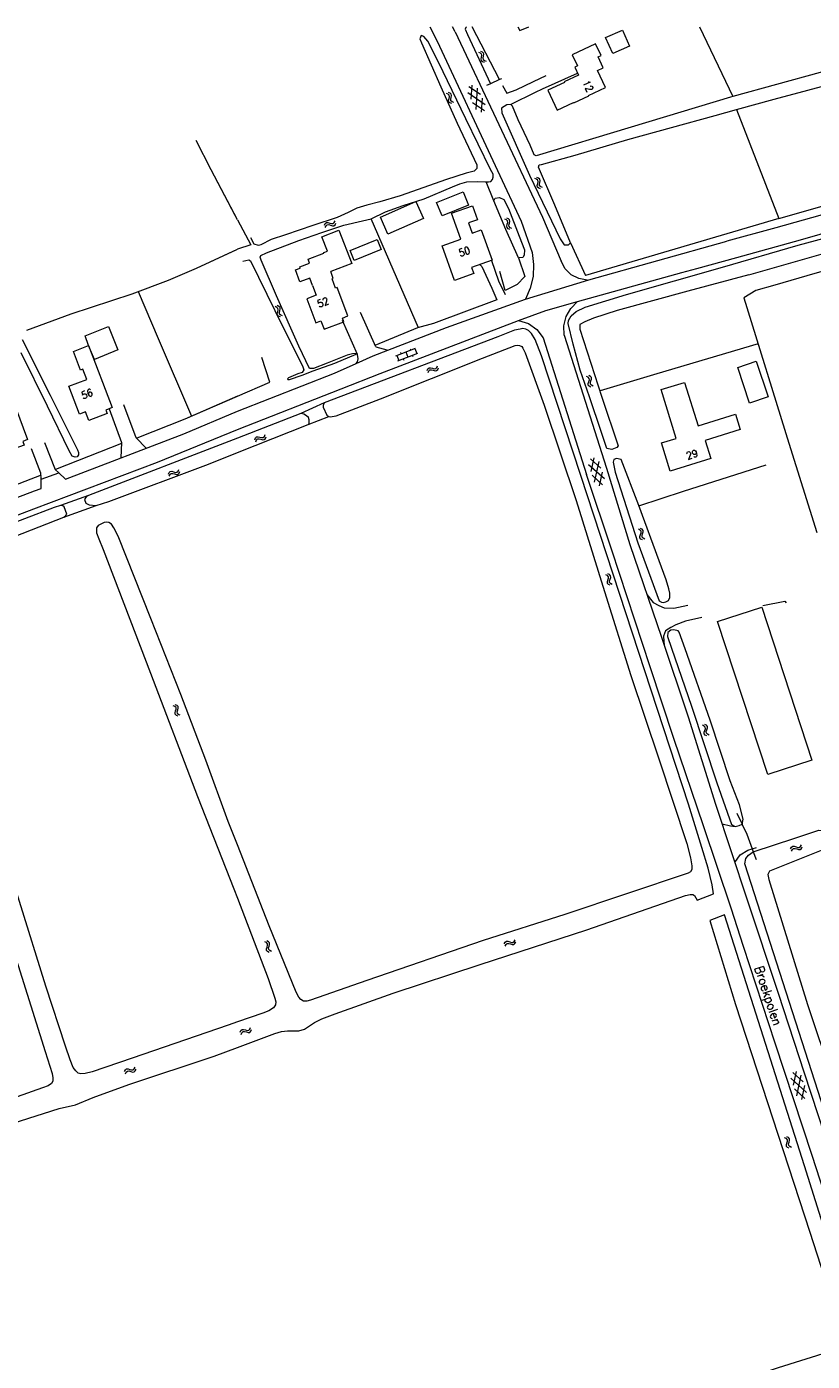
# Model space of a CAD drawing. Header units: metres. Extents: x 189705 to 199106, y 581686 to 588448.
# Tile 388 of 555: x 194954 to 195125, y 588159 to 588448. Entities that reach past the tile are written whole.
import ezdxf

# ---------------------------------------------------------------- set-up
doc = ezdxf.new("R2010")
doc.units = ezdxf.units.M
doc.layers.add('B-WA-OG-GBKN-G', color=7, linetype='Continuous', lineweight=18)
doc.styles.add('Style-STANDARD', font='STANDARD.shx')

msp = doc.modelspace()

# ---------------------------------------------------------------- linework, layer by layer
at = {"layer": 'B-WA-OG-GBKN-G'}
for p, q in [((195052.684, 588442.877), (195053.069, 588442.746)), ((195053.069, 588442.746), (195053.32, 588442.535)), ((195052.255, 588442.627), (195052.639, 588442.492)), ((195052.639, 588442.492), (195052.889, 588442.279)), ((195052.89, 588441.55), (195052.818, 588441.148)), ((195052.818, 588441.148), (195052.881, 588440.825)), ((195052.881, 588440.825), (195053.138, 588440.607)), ((195052.889, 588442.279), (195052.955, 588441.96)), ((195052.955, 588441.96), (195052.89, 588441.55)), ((195053.138, 588440.607), (195053.525, 588440.473)), ((195053.318, 588441.802), (195053.249, 588441.4)), ((195053.249, 588441.4), (195053.312, 588441.077)), ((195053.312, 588441.077), (195053.567, 588440.857)), ((195053.387, 588442.203), (195053.318, 588441.802)), ((195053.32, 588442.535), (195053.387, 588442.203)), ((195053.567, 588440.857), (195053.953, 588440.724)), ((195052.693, 588433.429), (195050.16, 588435.13)), ((195050.835, 588435.462), (195050.63, 588432.415)), ((195052.005, 588434.83), (195051.696, 588430.244)), ((195045.696, 588433.548), (195045.317, 588433.701)), ((195045.94, 588433.316), (195045.696, 588433.548)), ((195046.138, 588433.776), (195045.759, 588433.929)), ((195045.806, 588432.195), (195045.896, 588432.591)), ((195045.856, 588431.86), (195045.806, 588432.195)), ((195046.095, 588431.637), (195045.856, 588431.86)), ((195045.896, 588432.591), (195045.986, 588432.99)), ((195045.986, 588432.99), (195045.94, 588433.316)), ((195046.473, 588431.485), (195046.095, 588431.637)), ((195046.383, 588433.544), (195046.138, 588433.776)), ((195046.25, 588432.416), (195046.337, 588432.821)), ((195046.299, 588432.093), (195046.25, 588432.416)), ((195046.538, 588431.867), (195046.299, 588432.093)), ((195046.337, 588432.821), (195046.429, 588433.219)), ((195046.429, 588433.219), (195046.383, 588433.544)), ((195046.915, 588431.713), (195046.538, 588431.867)), ((195053.759, 588431.255), (195049.941, 588433.816)), ((195053.544, 588429.94), (195051.01, 588431.64)), ((195053.074, 588432.652), (195052.868, 588429.608)), ((195064.891, 588415.078), (195064.508, 588415.222)), ((195065.14, 588414.852), (195064.891, 588415.078)), ((195065.327, 588415.317), (195064.944, 588415.461)), ((195065.033, 588413.728), (195065.114, 588414.126)), ((195065.114, 588414.126), (195065.194, 588414.527)), ((195065.194, 588414.527), (195065.14, 588414.852)), ((195065.577, 588415.091), (195065.327, 588415.317)), ((195065.472, 588413.959), (195065.549, 588414.367)), ((195065.529, 588413.638), (195065.472, 588413.959)), ((195065.549, 588414.367), (195065.632, 588414.766)), ((195065.632, 588414.766), (195065.577, 588415.091)), ((195065.092, 588413.394), (195065.033, 588413.728)), ((195065.336, 588413.177), (195065.092, 588413.394)), ((195065.718, 588413.034), (195065.336, 588413.177)), ((195065.773, 588413.418), (195065.529, 588413.638)), ((195066.153, 588413.273), (195065.773, 588413.418)), ((195018.867, 588405.106), (195019.054, 588405.468)), ((195019.054, 588405.468), (195019.299, 588405.684)), ((195019.241, 588405.005), (195019.489, 588405.221)), ((195019.299, 588405.684), (195019.637, 588405.703)), ((195019.489, 588405.221), (195019.815, 588405.239)), ((195019.637, 588405.703), (195020.023, 588405.575)), ((195019.815, 588405.239), (195020.21, 588405.114)), ((195020.023, 588405.575), (195020.411, 588405.447)), ((195020.21, 588405.114), (195020.597, 588404.984)), ((195020.411, 588405.447), (195020.74, 588405.462)), ((195020.74, 588405.462), (195020.995, 588405.682)), ((195020.926, 588404.999), (195021.18, 588405.221)), ((195020.995, 588405.682), (195021.184, 588406.045)), ((195021.18, 588405.221), (195021.369, 588405.584)), ((195058.349, 588406.274), (195057.974, 588406.438)), ((195058.586, 588406.035), (195058.349, 588406.274)), ((195058.796, 588406.49), (195058.421, 588406.654)), ((195058.421, 588404.918), (195058.522, 588405.312)), ((195058.522, 588405.312), (195058.623, 588405.708)), ((195058.623, 588405.708), (195058.586, 588406.035)), ((195059.035, 588406.252), (195058.796, 588406.49)), ((195058.871, 588405.127), (195058.969, 588405.53)), ((195058.912, 588404.803), (195058.871, 588405.127)), ((195058.969, 588405.53), (195059.072, 588405.925)), ((195059.072, 588405.925), (195059.035, 588406.252)), ((195019.052, 588404.645), (195019.241, 588405.005)), ((195020.597, 588404.984), (195020.926, 588404.999)), ((195058.462, 588404.582), (195058.421, 588404.918)), ((195058.695, 588404.352), (195058.462, 588404.582)), ((195059.069, 588404.19), (195058.695, 588404.352)), ((195059.144, 588404.571), (195058.912, 588404.803)), ((195059.517, 588404.406), (195059.144, 588404.571)), ((195008.548, 588387.289), (195008.171, 588387.446)), ((195008.789, 588387.054), (195008.548, 588387.289)), ((195008.992, 588387.512), (195008.614, 588387.669)), ((195008.644, 588385.934), (195008.739, 588386.33)), ((195008.691, 588385.599), (195008.644, 588385.934)), ((195008.928, 588385.373), (195008.691, 588385.599)), ((195008.739, 588386.33), (195008.832, 588386.728)), ((195008.832, 588386.728), (195008.789, 588387.054)), ((195009.305, 588385.218), (195008.928, 588385.373)), ((195009.235, 588387.278), (195008.992, 588387.512)), ((195009.091, 588386.151), (195009.181, 588386.556)), ((195009.137, 588385.828), (195009.091, 588386.151)), ((195009.373, 588385.6), (195009.137, 588385.828)), ((195009.181, 588386.556), (195009.278, 588386.952)), ((195009.278, 588386.952), (195009.235, 588387.278)), ((195009.748, 588385.442), (195009.373, 588385.6)), ((195034.369, 588376.77), (195038.646, 588378.462)), ((195034.555, 588376.843), (195034.996, 588375.727)), ((195034.81, 588375.654), (195039.087, 588377.346)), ((195035.329, 588377.473), (195035.44, 588377.194)), ((195036.507, 588377.616), (195036.949, 588376.5)), ((195037.466, 588378.318), (195037.577, 588378.039)), ((195037.925, 588376.886), (195038.036, 588376.608)), ((195038.46, 588378.389), (195038.901, 588377.273)), ((195035.974, 588376.115), (195036.085, 588375.836)), ((195041.135, 588373.578), (195041.307, 588373.947)), ((195041.307, 588373.947), (195041.543, 588374.174)), ((195041.339, 588373.125), (195041.513, 588373.493)), ((195041.513, 588373.493), (195041.752, 588373.719)), ((195041.543, 588374.174), (195041.88, 588374.206)), ((195041.752, 588373.719), (195042.076, 588373.75)), ((195041.88, 588374.206), (195042.271, 588374.094)), ((195042.076, 588373.75), (195042.477, 588373.642)), ((195042.271, 588374.094), (195042.664, 588373.983)), ((195042.477, 588373.642), (195042.868, 588373.528)), ((195042.664, 588373.983), (195042.992, 588374.011)), ((195042.868, 588373.528), (195043.196, 588373.557)), ((195042.992, 588374.011), (195043.237, 588374.242)), ((195043.196, 588373.557), (195043.441, 588373.789)), ((195043.237, 588374.242), (195043.411, 588374.612)), ((195043.441, 588373.789), (195043.615, 588374.159)), ((195076.095, 588372.134), (195075.733, 588372.323)), ((195076.073, 588370.777), (195076.202, 588371.162)), ((195076.091, 588370.438), (195076.073, 588370.777)), ((195076.308, 588370.193), (195076.091, 588370.438)), ((195076.315, 588371.879), (195076.095, 588372.134)), ((195076.557, 588372.318), (195076.194, 588372.508)), ((195076.202, 588371.162), (195076.33, 588371.55)), ((195076.33, 588371.55), (195076.315, 588371.879)), ((195076.537, 588370.953), (195076.662, 588371.349)), ((195076.555, 588370.628), (195076.537, 588370.953)), ((195076.77, 588370.38), (195076.555, 588370.628)), ((195076.778, 588372.064), (195076.557, 588372.318)), ((195076.662, 588371.349), (195076.793, 588371.735)), ((195077.13, 588370.19), (195076.77, 588370.38)), ((195076.793, 588371.735), (195076.778, 588372.064)), ((195076.669, 588370.005), (195076.308, 588370.193)), ((195003.766, 588358.578), (195003.926, 588358.952)), ((195003.926, 588358.952), (195004.154, 588359.186)), ((195004.154, 588359.186), (195004.49, 588359.23)), ((195004.378, 588358.738), (195004.701, 588358.78)), ((195004.49, 588359.23), (195004.885, 588359.13)), ((195004.701, 588358.78), (195005.105, 588358.685)), ((195004.885, 588359.13), (195005.281, 588359.032)), ((195005.281, 588359.032), (195005.608, 588359.071)), ((195005.608, 588359.071), (195005.845, 588359.309)), ((195005.827, 588358.623), (195006.064, 588358.863)), ((195005.845, 588359.309), (195006.007, 588359.685)), ((195006.064, 588358.863), (195006.225, 588359.239)), ((195003.984, 588358.131), (195004.147, 588358.505)), ((195004.147, 588358.505), (195004.378, 588358.738)), ((195005.105, 588358.685), (195005.5, 588358.584)), ((195005.5, 588358.584), (195005.827, 588358.623)), ((195079.574, 588350.077), (195076.165, 588353.162)), ((195078.832, 588352.383), (195076.57, 588354.43)), ((195077.286, 588354.661), (195076.644, 588351.676)), ((195078.353, 588353.867), (195077.386, 588349.374)), ((194985.02, 588351.104), (194985.195, 588351.472)), ((194985.195, 588351.472), (194985.432, 588351.697)), ((194985.22, 588350.649), (194985.397, 588351.016)), ((194985.397, 588351.016), (194985.638, 588351.24)), ((194985.432, 588351.697), (194985.77, 588351.726)), ((194985.638, 588351.24), (194985.962, 588351.268)), ((194985.77, 588351.726), (194986.16, 588351.611)), ((194985.962, 588351.268), (194986.362, 588351.157)), ((194986.16, 588351.611), (194986.552, 588351.496)), ((194986.362, 588351.157), (194986.753, 588351.039)), ((194986.552, 588351.496), (194986.88, 588351.522)), ((194986.753, 588351.039), (194987.081, 588351.065)), ((194986.88, 588351.522), (194987.127, 588351.75)), ((194987.081, 588351.065), (194987.327, 588351.296)), ((194987.127, 588351.75), (194987.304, 588352.119)), ((194987.327, 588351.296), (194987.504, 588351.664)), ((195079.171, 588348.807), (195076.909, 588350.854)), ((195079.096, 588351.558), (195078.455, 588348.576)), ((195087.326, 588338.971), (195086.967, 588339.165)), ((195087.542, 588338.713), (195087.326, 588338.971)), ((195087.79, 588339.148), (195087.431, 588339.343)), ((195087.552, 588338.384), (195087.542, 588338.713)), ((195088.008, 588338.891), (195087.79, 588339.148)), ((195087.882, 588338.177), (195088.018, 588338.562)), ((195088.018, 588338.562), (195088.008, 588338.891)), ((195087.284, 588337.614), (195087.418, 588337.998)), ((195087.297, 588337.275), (195087.284, 588337.614)), ((195087.51, 588337.027), (195087.297, 588337.275)), ((195087.418, 588337.998), (195087.552, 588338.384)), ((195087.869, 588336.834), (195087.51, 588337.027)), ((195087.751, 588337.784), (195087.882, 588338.177)), ((195087.764, 588337.458), (195087.751, 588337.784)), ((195087.975, 588337.207), (195087.764, 588337.458)), ((195088.333, 588337.011), (195087.975, 588337.207)), ((195080.245, 588329.116), (195079.88, 588329.302)), ((195080.237, 588327.759), (195080.362, 588328.146)), ((195080.259, 588327.421), (195080.237, 588327.759)), ((195080.467, 588328.864), (195080.245, 588329.116)), ((195080.478, 588327.178), (195080.259, 588327.421)), ((195080.704, 588329.305), (195080.34, 588329.491)), ((195080.362, 588328.146), (195080.485, 588328.535)), ((195080.485, 588328.535), (195080.467, 588328.864)), ((195080.841, 588326.994), (195080.478, 588327.178)), ((195080.699, 588327.94), (195080.82, 588328.337)), ((195080.72, 588327.615), (195080.699, 588327.94)), ((195080.928, 588329.054), (195080.704, 588329.305)), ((195080.938, 588327.369), (195080.72, 588327.615)), ((195080.82, 588328.337), (195080.946, 588328.725)), ((195080.946, 588328.725), (195080.928, 588329.054)), ((195081.301, 588327.183), (195080.938, 588327.369)), ((194986.442, 588300.716), (194986.071, 588300.888)), ((194986.894, 588300.922), (194986.523, 588301.094)), ((194987.127, 588300.679), (194986.894, 588300.922)), ((194986.674, 588300.472), (194986.442, 588300.716)), ((194986.485, 588299.359), (194986.595, 588299.751)), ((194986.519, 588299.022), (194986.485, 588299.359)), ((194986.747, 588298.787), (194986.519, 588299.022)), ((194986.595, 588299.751), (194986.704, 588300.144)), ((194986.704, 588300.144), (194986.674, 588300.472)), ((194987.117, 588298.617), (194986.747, 588298.787)), ((194986.94, 588299.558), (194987.046, 588299.959)), ((194986.973, 588299.233), (194986.94, 588299.558)), ((194987.2, 588298.996), (194986.973, 588299.233)), ((194987.046, 588299.959), (194987.158, 588300.351)), ((194987.158, 588300.351), (194987.127, 588300.679)), ((194987.569, 588298.823), (194987.2, 588298.996)), ((195101.251, 588296.462), (195100.89, 588296.655)), ((195101.217, 588295.105), (195101.349, 588295.49)), ((195101.232, 588294.767), (195101.217, 588295.105)), ((195101.468, 588296.206), (195101.251, 588296.462)), ((195101.349, 588295.49), (195101.48, 588295.877)), ((195101.714, 588296.643), (195101.353, 588296.835)), ((195101.48, 588295.877), (195101.468, 588296.206)), ((195101.683, 588295.278), (195101.811, 588295.672)), ((195101.698, 588294.952), (195101.683, 588295.278)), ((195101.933, 588296.387), (195101.714, 588296.643)), ((195101.811, 588295.672), (195101.945, 588296.058)), ((195101.945, 588296.058), (195101.933, 588296.387)), ((195101.447, 588294.519), (195101.232, 588294.767)), ((195101.807, 588294.329), (195101.447, 588294.519)), ((195101.911, 588294.702), (195101.698, 588294.952)), ((195102.27, 588294.509), (195101.911, 588294.702)), ((195119.981, 588269.814), (195120.171, 588270.174)), ((195120.161, 588269.351), (195120.354, 588269.71)), ((195120.171, 588270.174), (195120.419, 588270.389)), ((195120.354, 588269.71), (195120.604, 588269.923)), ((195120.419, 588270.389), (195120.757, 588270.404)), ((195120.604, 588269.923), (195120.93, 588269.938)), ((195120.757, 588270.404), (195121.142, 588270.272)), ((195120.93, 588269.938), (195121.324, 588269.81)), ((195121.142, 588270.272), (195121.529, 588270.141)), ((195121.324, 588269.81), (195121.71, 588269.676)), ((195121.529, 588270.141), (195121.858, 588270.153)), ((195121.71, 588269.676), (195122.039, 588269.688)), ((195121.858, 588270.153), (195122.114, 588270.37)), ((195122.039, 588269.688), (195122.295, 588269.907)), ((195122.114, 588270.37), (195122.307, 588270.731)), ((195122.295, 588269.907), (195122.487, 588270.268)), ((195006.279, 588249.492), (195005.913, 588249.672)), ((195006.505, 588249.242), (195006.279, 588249.492)), ((195006.736, 588249.687), (195006.369, 588249.868)), ((195006.408, 588248.523), (195006.527, 588248.914)), ((195006.527, 588248.914), (195006.505, 588249.242)), ((195006.964, 588249.438), (195006.736, 588249.687)), ((195006.864, 588248.72), (195006.986, 588249.109)), ((195006.986, 588249.109), (195006.964, 588249.438)), ((195057.88, 588249.207), (195058.07, 588249.567)), ((195058.062, 588248.745), (195058.254, 588249.104)), ((195058.07, 588249.567), (195058.317, 588249.782)), ((195058.254, 588249.104), (195058.503, 588249.317)), ((195058.317, 588249.782), (195058.655, 588249.798)), ((195058.503, 588249.317), (195058.829, 588249.333)), ((195058.655, 588249.798), (195059.04, 588249.667)), ((195058.829, 588249.333), (195059.224, 588249.205)), ((195059.04, 588249.667), (195059.427, 588249.537)), ((195059.224, 588249.205), (195059.609, 588249.072)), ((195059.427, 588249.537), (195059.756, 588249.549)), ((195059.609, 588249.072), (195059.938, 588249.085)), ((195059.756, 588249.549), (195060.013, 588249.767)), ((195059.938, 588249.085), (195060.194, 588249.305)), ((195060.013, 588249.767), (195060.204, 588250.128)), ((195060.194, 588249.305), (195060.386, 588249.666)), ((195006.289, 588248.134), (195006.408, 588248.523)), ((195006.315, 588247.796), (195006.289, 588248.134)), ((195006.537, 588247.556), (195006.315, 588247.796)), ((195006.903, 588247.377), (195006.537, 588247.556)), ((195006.748, 588248.322), (195006.864, 588248.72)), ((195006.774, 588247.996), (195006.748, 588248.322)), ((195006.995, 588247.754), (195006.774, 588247.996)), ((195007.36, 588247.572), (195006.995, 588247.754)), ((195000.588, 588230.028), (195000.758, 588230.398)), ((195000.758, 588230.398), (195000.992, 588230.626)), ((195000.795, 588229.576), (195000.967, 588229.945)), ((195000.967, 588229.945), (195001.204, 588230.172)), ((195000.992, 588230.626), (195001.329, 588230.661)), ((195001.204, 588230.172), (195001.528, 588230.206)), ((195001.329, 588230.661), (195001.721, 588230.551)), ((195001.528, 588230.206), (195001.929, 588230.1)), ((195001.721, 588230.551), (195002.114, 588230.442)), ((195001.929, 588230.1), (195002.322, 588229.989)), ((195002.114, 588230.442), (195002.442, 588230.473)), ((195002.322, 588229.989), (195002.649, 588230.019)), ((195002.442, 588230.473), (195002.686, 588230.705)), ((195002.649, 588230.019), (195002.892, 588230.253)), ((195002.686, 588230.705), (195002.857, 588231.076)), ((195002.892, 588230.253), (195003.064, 588230.624)), ((194975.504, 588221.513), (194975.688, 588221.876)), ((194975.688, 588221.876), (194975.932, 588222.095)), ((194975.693, 588221.053), (194975.88, 588221.415)), ((194975.88, 588221.415), (194976.126, 588221.633)), ((194975.932, 588222.095), (194976.27, 588222.116)), ((194976.126, 588221.633), (194976.451, 588221.654)), ((194976.27, 588222.116), (194976.657, 588221.991)), ((194976.451, 588221.654), (194976.848, 588221.532)), ((194976.657, 588221.991), (194977.046, 588221.867)), ((194976.848, 588221.532), (194977.235, 588221.405)), ((194977.046, 588221.867), (194977.375, 588221.884)), ((194977.235, 588221.405), (194977.564, 588221.423)), ((194977.375, 588221.884), (194977.627, 588222.107)), ((194977.564, 588221.423), (194977.816, 588221.647)), ((194977.627, 588222.107), (194977.813, 588222.471)), ((194977.816, 588221.647), (194978.002, 588222.011)), ((195123.449, 588216.98), (195120.03, 588220.053)), ((195122.699, 588219.283), (195120.431, 588221.323)), ((195121.146, 588221.556), (195120.513, 588218.569)), ((195122.215, 588220.766), (195121.263, 588216.269)), ((195123.05, 588215.708), (195120.781, 588217.748)), ((195122.966, 588218.459), (195122.334, 588215.475)), ((195119.045, 588206.987), (195118.677, 588207.165)), ((195119.273, 588206.739), (195119.045, 588206.987)), ((195119.067, 588205.63), (195119.183, 588206.019)), ((195119.096, 588205.292), (195119.067, 588205.63)), ((195119.5, 588207.186), (195119.132, 588207.364)), ((195119.183, 588206.019), (195119.299, 588206.411)), ((195119.299, 588206.411), (195119.273, 588206.739)), ((195119.73, 588206.939), (195119.5, 588207.186)), ((195119.525, 588205.821), (195119.638, 588206.22)), ((195119.553, 588205.496), (195119.525, 588205.821)), ((195119.777, 588205.256), (195119.553, 588205.496)), ((195119.638, 588206.22), (195119.755, 588206.611)), ((195119.755, 588206.611), (195119.73, 588206.939)), ((195119.32, 588205.054), (195119.096, 588205.292)), ((195119.688, 588204.878), (195119.32, 588205.054)), ((195120.143, 588205.077), (195119.777, 588205.256))]:
    msp.add_line(p, q, dxfattribs=at)
at = {"layer": 'B-WA-OG-GBKN-G', "flags": 128}
for points in [[(195043.581, 588440.45), (195041.269, 588445.034), (195040.431, 588446.064), (195039.822, 588446.255), (195039.556, 588445.568), (195039.898, 588444.653), (195044.082, 588435.14), (195047.658, 588427.231), (195051.916, 588418.182), (195051.916, 588417.419), (195051.307, 588416.847), (195049.632, 588416.39), (195045.329, 588415.055), (195035.261, 588411.492), (195030.844, 588410.157), (195028.065, 588409.471), (195025.91, 588408.798), (195024.006, 588407.882), (195021.607, 588406.814), (195016.352, 588405.022), (195010.398, 588403.055), (195007.314, 588401.987), (195005.067, 588400.843), (195004.534, 588400.691), (195003.658, 588400.996), (195002.935, 588402.369)], [(195041.759, 588448.172), (195043.279, 588445.003)], [(195047.195, 588447.062), (195046.662, 588448.172)], [(195047.195, 588447.062), (195066.173, 588406.82), (195070.194, 588397.304)], [(195049.661, 588448.172), (195049.512, 588448.003), (195049.411, 588447.613), (195049.869, 588446.511), (195054.857, 588435.769)], [(195056.836, 588436.686), (195050.933, 588448.172)], [(195060.819, 588448.172), (195061.223, 588447.317)], [(195061.223, 588447.317), (195063.163, 588448.172)], [(195081.377, 588442.348), (195079.843, 588445.838), (195083.512, 588447.452), (195085.047, 588443.962), (195081.377, 588442.348)], [(195100.218, 588448.172), (195107.405, 588433.028)], [(195161.694, 588448.172), (195155.281, 588446.35), (195135.825, 588440.866), (195107.405, 588433.028)], [(195043.279, 588445.003), (195056.434, 588416.979), (195061.526, 588405.966), (195063.888, 588399.176)], [(195079.816, 588434.975), (195078.098, 588438.665), (195079.313, 588439.23), (195078.207, 588441.605), (195078.86, 588441.909), (195077.619, 588444.428), (195072.588, 588442.084), (195073.715, 588439.664), (195073.172, 588439.411), (195073.986, 588437.661), (195070.841, 588436.196)], [(195001.197, 588397.303), (195002.454, 588397.57), (195002.834, 588397.379), (195008.123, 588386.614), (195014.209, 588374.403), (195014.4, 588373.716), (195014.019, 588373.182), (195013.105, 588372.877), (195011.049, 588372.038), (195010.858, 588371.809), (195010.935, 588371.657), (195011.315, 588371.657), (195014.019, 588372.572), (195016.446, 588373.524), (195021.13, 588375.202), (195025.759, 588377.105), (195025.759, 588377.257), (195024.96, 588377.219), (195023.817, 588376.914), (195019.439, 588375.198), (195016.515, 588374.024), (195016.058, 588374.024), (195015.601, 588374.024), (195013.317, 588378.867), (195008.489, 588389.822), (195005.112, 588397.54), (195004.959, 588398.15), (195005.074, 588398.532), (195006.33, 588399.142), (195013.337, 588401.773), (195018.305, 588403.516), (195023.102, 588405.118), (195027.1, 588406.033), (195028.99, 588406.524), (195032.112, 588408.012), (195035.976, 588409.408), (195040.508, 588410.819), (195046.638, 588413.451), (195048.218, 588414.086), (195049.741, 588414.544), (195052.102, 588414.62), (195053.777, 588414.544), (195054.463, 588414.506), (195054.958, 588414.582), (195055.3, 588415.001), (195055.453, 588415.535), (195055.453, 588416.184), (195054.882, 588417.213), (195049.552, 588428.201), (195043.581, 588440.45)], [(195078.941, 588360.171), (195076.327, 588367.854), (195074.349, 588373.673), (195072.814, 588379.308), (195071.734, 588383.804), (195071.793, 588384.412), (195072.361, 588385.437), (195073.441, 588386.404), (195075.43, 588387.315), (195084.353, 588390.047), (195105.173, 588396.003), (195121.578, 588400.767), (195139.338, 588405.587), (195161.118, 588411.559), (195188.3, 588419.053), (195212.642, 588425.526), (195235.11, 588431.819), (195264.562, 588439.767), (195270.263, 588441.354)], [(195096.408, 588394.852), (195099.638, 588395.737), (195108.307, 588398.093), (195122.093, 588401.955), (195143.446, 588408.075), (195165.749, 588414.41), (195189.899, 588421.111), (195213.367, 588427.545), (195224.818, 588430.701), (195249.545, 588437.562), (195266.557, 588442.042), (195268.511, 588442.677), (195269.198, 588442.518), (195270.201, 588441.46), (195270.263, 588441.354)], [(195108.206, 588430.186), (195116.399, 588432.449), (195138.338, 588438.311), (195151.599, 588442.166)], [(195057.472, 588435.395), (195058.423, 588433.755), (195060.43, 588434.442), (195064.233, 588436.294), (195066.919, 588437.568)], [(195073.687, 588437.987), (195066.096, 588434.602)], [(195054.857, 588435.769), (195054.025, 588435.383)], [(195056.836, 588436.686), (195054.857, 588435.769)], [(195057.276, 588436.89), (195056.836, 588436.686)], [(195066.096, 588434.602), (195064.55, 588433.913), (195059.268, 588431.321)], [(195070.841, 588436.196), (195070.896, 588436.078), (195067.327, 588434.416)], [(195067.327, 588434.416), (195069.347, 588430.101)], [(195069.347, 588430.101), (195072.916, 588431.763), (195072.958, 588431.671), (195076.189, 588433.175), (195076.146, 588433.266), (195079.816, 588434.975)], [(195224.31, 588434.801), (195210.232, 588430.796), (195183.706, 588423.398), (195154.176, 588415.017), (195116.79, 588404.511), (195106.162, 588401.647)], [(195117.394, 588406.594), (195131.384, 588410.52), (195144.598, 588414.302), (195144.598, 588414.598), (195147.633, 588415.485), (195148.546, 588415.485), (195156.644, 588417.764), (195162.344, 588419.342), (195170.805, 588421.682), (195174.039, 588422.485), (195180.029, 588423.911), (195200.418, 588430.06), (195216.136, 588434.784)], [(195059.268, 588431.321), (195058.423, 588431.215), (195057.261, 588430.528), (195057.314, 588429.47), (195063.333, 588415.961), (195069.983, 588402.151), (195070.881, 588400.829), (195071.779, 588400.829), (195072.254, 588401.305)], [(195107.405, 588433.028), (195106.929, 588432.897), (195085.416, 588426.352), (195064.803, 588420.127), (195064.381, 588420.391), (195063.483, 588422.507), (195060.895, 588427.956), (195059.627, 588430.918), (195059.26, 588431.32)], [(195072.254, 588401.305), (195068.821, 588409.451), (195065.295, 588417.732), (195065.4, 588418.208), (195065.929, 588418.314), (195073.27, 588420.324), (195084.659, 588423.692), (195103.593, 588428.912), (195108.206, 588430.186)], [(195108.206, 588430.186), (195117.394, 588406.594), (195075.455, 588394.207)], [(194999.485, 588407.242), (194994.312, 588417.126), (194991.07, 588423.483)], [(195000, 588406.258), (194994.312, 588417.126), (194991.07, 588423.483)], [(195055.598, 588410.421), (195053.949, 588414.534)], [(195044.372, 588407.117), (195043.202, 588410.007), (195048.959, 588412.338), (195050.129, 588409.448), (195044.372, 588407.117)], [(195060.971, 588398.018), (195058.225, 588404.154), (195055.598, 588410.421), (195055.862, 588411.003), (195056.866, 588411.109), (195057.764, 588410.686), (195058.82, 588408.728), (195061.089, 588402.769), (195062.251, 588399.753), (195062.199, 588398.642), (195061.882, 588398.113), (195060.971, 588398.018)], [(195032.633, 588403.174), (195031.012, 588406.88), (195038.711, 588410.248), (195040.332, 588406.541), (195032.633, 588403.174)], [(195047.052, 588393.118), (195044.369, 588400.642), (195048.432, 588402.091), (195046.426, 588407.716), (195050.978, 588409.339), (195052.06, 588406.304), (195050.122, 588405.613), (195050.909, 588403.405), (195052.873, 588404.105), (195055.218, 588397.525), (195050.791, 588395.947), (195051.264, 588394.62), (195047.052, 588393.118)], [(195211.778, 588302.906), (195195.352, 588350.938), (195191.033, 588364.142), (195181.844, 588390.196), (195175.603, 588408.118), (195162.759, 588405.102), (195148.648, 588401.428), (195140.236, 588398.867), (195125.208, 588394.616), (195116.513, 588392.112), (195112.461, 588390.933), (195109.846, 588389.339), (195119.565, 588357.865), (195125.68, 588338.456)], [(195000, 588406.274), (195002.874, 588400.873), (195000, 588399.889)], [(195000, 588406.258), (195002.874, 588400.873), (195000, 588399.906)], [(195039.248, 588382.866), (195028.99, 588406.524)], [(195016.294, 588392.014), (195015.695, 588393.62), (195013.536, 588392.814), (195012.568, 588395.408), (195013.616, 588395.799), (195013.513, 588396.075), (195015.65, 588396.872), (195015.325, 588397.743), (195018.766, 588399.027), (195018.719, 588399.155), (195019.562, 588399.486), (195018.335, 588402.613), (195021.958, 588404.034), (195024.782, 588396.838), (195020.232, 588395.053)], [(195110.926, 588394.351), (195138.73, 588402.294)], [(194954.323, 588382.309), (194963.963, 588385.91), (194977.137, 588390.248), (194985.024, 588393.168), (194991.147, 588395.78), (195000, 588399.906)], [(194954.323, 588382.309), (194963.963, 588385.91), (194977.137, 588390.248), (194985.024, 588393.168), (194991.147, 588395.78), (194999.865, 588399.843)], [(195025.29, 588397.465), (195024.429, 588399.597), (195030.328, 588401.978), (195031.189, 588399.846), (195025.29, 588397.465)], [(195029.413, 588376.8), (195045.323, 588382.911), (195062.444, 588389.049), (195076.215, 588393.286), (195106.162, 588401.647)], [(195072.254, 588401.305), (195075.455, 588394.207)], [(195052.548, 588396.573), (195052.998, 588396.126), (195055.163, 588391.471), (195056.22, 588388.932), (195042.505, 588383.82), (195039.072, 588382.815), (195029.818, 588379.006)], [(195055.065, 588397.47), (195056.642, 588393.058), (195058.068, 588390.043)], [(195060.971, 588398.018), (195062.326, 588393.985), (195060.648, 588392.26), (195058.063, 588390.943), (195056.93, 588395.075)], [(195063.888, 588399.176), (195064.239, 588396.588), (195064.109, 588393.979), (195063.501, 588391.439), (195062.437, 588389.054)], [(195075.871, 588393.186), (195074.045, 588393.516), (195072.397, 588394.369), (195071.074, 588395.671), (195070.194, 588397.304)], [(195023.919, 588385.417), (195021.625, 588391.568), (195021.292, 588391.444), (195020.537, 588393.467), (195020.789, 588393.561), (195020.232, 588395.053)], [(195060.927, 588384.474), (195066.856, 588386.622), (195073.747, 588388.552), (195096.408, 588394.852)], [(195110.926, 588394.351), (195097.655, 588390.83), (195082.387, 588386.622), (195077.184, 588384.98), (195075.309, 588384.184), (195074.229, 588383.558), (195074.286, 588382.59), (195079.061, 588367.823), (195082.579, 588357.268), (195082.294, 588356.87), (195081.215, 588356.471), (195080.135, 588356.642), (195078.941, 588360.171)], [(194978.443, 588390.732), (194982.776, 588380.557), (194990.006, 588363.651)], [(195016.294, 588392.014), (195017.075, 588389.918), (195015.06, 588389.166), (195017.015, 588383.925)], [(195070.853, 588381.242), (195070.819, 588383.294), (195071.317, 588385.284), (195072.314, 588387.078), (195073.742, 588388.552)], [(195023.065, 588384.17), (195022.754, 588384.956), (195023.919, 588385.417)], [(195030.037, 588378.733), (195026.701, 588386.18)], [(194967.73, 588379.01), (194966.975, 588381.099), (194972.011, 588383.13), (194974.062, 588378.042), (194969.027, 588376.011), (194967.73, 588379.01)], [(195017.015, 588383.925), (195018.114, 588384.36), (195018.83, 588382.55)], [(195103.279, 588260.071), (195102.975, 588262.051), (195102.065, 588265.645), (195100.73, 588270.148), (195097.819, 588279.489), (195084.329, 588320.829), (195074.464, 588350.836), (195065.924, 588376.77), (195064.548, 588380.339), (195063.807, 588381.606), (195063.143, 588382.266), (195062.568, 588382.57), (195061.859, 588382.687), (195061.287, 588382.595), (195060.073, 588382.333), (195056.44, 588380.907), (195018.801, 588366.579)], [(195018.83, 588382.55), (195023.065, 588384.17)], [(195025.744, 588375.141), (195026.032, 588375.469), (195026.184, 588376.117), (195026.07, 588377.071), (195022.777, 588384.422)], [(195030.925, 588372.973), (195060.944, 588384.462)], [(195060.944, 588384.462), (195063.112, 588383.802), (195064.963, 588382.496), (195066.311, 588380.674)], [(194953.304, 588380.331), (194959.378, 588368.277), (194965.275, 588356.373), (194965.494, 588355.824), (194965.494, 588355.331), (194965.221, 588354.892), (194964.837, 588354.782), (194964.18, 588355.002), (194963.523, 588356.154), (194958.813, 588365.862), (194953.077, 588377.449)], [(195019.786, 588363.583), (195020.127, 588363.539), (195021.438, 588363.785), (195031.022, 588367.432), (195053.115, 588376.248), (195060.22, 588378.989), (195060.701, 588379.097), (195061.202, 588379.03), (195061.667, 588378.803), (195061.894, 588378.46), (195062.414, 588377.411), (195066.499, 588366.061), (195073.433, 588345.412), (195079.635, 588325.639), (195085.307, 588307.445), (195091.387, 588289.385), (195097.454, 588270.96), (195098.278, 588267.845), (195098.562, 588266.173), (195098.548, 588265.372), (195098.251, 588264.81), (195097.733, 588264.529), (195071.037, 588255.605), (195053.274, 588249.929), (195028.048, 588241.296), (195015.828, 588236.975), (195015.054, 588236.766), (195014.329, 588236.772), (195013.713, 588237.132), (195013.318, 588237.674)], [(195066.311, 588380.674), (195075.725, 588351.047)], [(195070.853, 588381.242), (195080.008, 588352.41)], [(195112.916, 588379.397), (195090.942, 588372.897), (195078.63, 588369.157)], [(194963.447, 588370.17), (194967.343, 588371.656), (194966.491, 588373.889), (194965.959, 588373.686), (194964.419, 588377.723)], [(194964.419, 588377.723), (194967.73, 588379.01)], [(194967.73, 588379.01), (194972.859, 588365.562)], [(195000, 588368), (195007.018, 588371.092), (195005.267, 588376.431)], [(195025.744, 588375.141), (195029.413, 588376.8)], [(195030.037, 588378.733), (195032.415, 588378.059)], [(195000, 588364.796), (195021.072, 588373.029), (195025.744, 588375.141)], [(195111.08, 588366.51), (195108.501, 588374.274), (195112.525, 588375.61), (195115.103, 588367.846), (195111.08, 588366.51)], [(195000, 588360.824), (195022.49, 588369.611), (195030.925, 588372.973)], [(195095.157, 588358.847), (195091.88, 588369.444), (195096.973, 588371.019), (195099.884, 588361.605), (195108.03, 588364.124), (195109.057, 588360.802), (195101.422, 588358.442), (195102.644, 588354.488), (195093.879, 588351.779), (195091.996, 588357.87), (195095.157, 588358.847)], [(194972.859, 588365.562), (194971.432, 588365.018), (194971.717, 588364.271), (194967.737, 588362.753), (194967.03, 588364.607), (194965.753, 588364.12), (194963.447, 588370.17)], [(195000, 588368), (194988.563, 588363.048), (194978.147, 588358.904)], [(194999.92, 588367.965), (194988.563, 588363.048), (194978.147, 588358.904)], [(194864.412, 588312.652), (194895.869, 588324.674), (194905.55, 588328.414), (194905.991, 588329.464), (194909.687, 588330.9), (194910.735, 588330.237), (194928.294, 588337.011), (194928.57, 588339.829), (194931.367, 588340.971), (194933.92, 588339.11), (194955.953, 588347.481), (194957.425, 588348.024), (194957.425, 588350.013), (194961.231, 588351.394), (194962.72, 588350.013), (194988.336, 588359.883), (195000, 588364.795)], [(194951.856, 588365.662), (194954.47, 588358.603), (194953.42, 588358.214), (194953.715, 588357.417), (194949.702, 588355.932), (194949.069, 588357.642), (194947.717, 588357.141), (194945.442, 588363.287)], [(194972.187, 588365.306), (194974.866, 588357.995), (194974.724, 588354.638)], [(194980.209, 588356.752), (194978.045, 588359.01), (194975.327, 588366.162)], [(195018.801, 588366.579), (195013.769, 588364.26)], [(195018.801, 588366.579), (195018.566, 588366.01), (195018.577, 588365.661), (195019.385, 588363.914), (195019.786, 588363.583)], [(195013.769, 588364.26), (195000, 588358.949)], [(195000, 588355.77), (195015.361, 588361.859)], [(195015.361, 588361.859), (195015.52, 588362.132), (195015.581, 588362.887), (195015.393, 588363.378), (195014.971, 588363.787), (195014.417, 588364.147), (195014.11, 588364.223), (195013.769, 588364.26)], [(195015.361, 588361.859), (195019.786, 588363.583)], [(194908.427, 588322.98), (194908.555, 588325.534), (194923.6, 588331.281), (194955.865, 588343.571), (194982.66, 588353.707), (195000, 588360.824)], [(195000, 588358.949), (194967.686, 588346.486)], [(194957.425, 588350.013), (194957.388, 588351.317), (194955.361, 588356.577)], [(194958.125, 588357.961), (194960.474, 588352.147), (194961.231, 588351.394)], [(194974.856, 588357.763), (194960.526, 588352.095)], [(194969.367, 588344.321), (194972.07, 588345.173), (194993.687, 588353.267), (195000, 588355.77)], [(195092.954, 588328.174), (195091.482, 588332.313), (195087.048, 588344.296), (195083.189, 588354.309), (195082.236, 588354.5), (195081.665, 588354.309), (195081.474, 588353.737), (195081.919, 588351.511), (195086.866, 588336.206), (195091.43, 588323.595), (195091.938, 588323.341), (195092.383, 588323.277), (195092.891, 588323.404), (195093.462, 588323.722), (195093.78, 588324.358), (195093.78, 588325.312), (195093.589, 588326.202), (195092.954, 588328.174)], [(195087.059, 588344.267), (195096.71, 588347.43), (195114.652, 588353.15)], [(194957.399, 588350.924), (194946.704, 588346.778)], [(195135.803, 588158.29), (195136.753, 588159.401), (195137.387, 588160.724), (195137.598, 588162.469), (195137.017, 588164.479), (195133.216, 588176.767), (195124.671, 588203.31), (195116.603, 588227.684), (195109.744, 588248.625), (195107.061, 588256.941), (195101.099, 588274.789), (195094.607, 588293.731), (195089.497, 588309.296), (195081.216, 588334.623), (195075.725, 588351.047)], [(195080.008, 588352.41), (195085.071, 588335.846), (195091.936, 588315.742), (195097.731, 588298.491), (195103.694, 588279.498), (195110.496, 588258.974), (195117.251, 588238.511), (195122.945, 588221.258), (195130.268, 588198.78), (195137.597, 588176.669), (195139.933, 588169.689)], [(194961.656, 588344.298), (194960.26, 588343.911), (194947.327, 588338.981), (194932.237, 588332.963), (194920.388, 588328.315), (194911.832, 588324.826), (194911.388, 588323.937)], [(194967.686, 588346.486), (194961.656, 588344.298)], [(194962.323, 588341.803), (194962.79, 588342.123), (194962.97, 588342.42), (194962.441, 588344.008), (194962.097, 588344.212), (194961.656, 588344.298)], [(194962.323, 588341.803), (194969.367, 588344.321)], [(194967.686, 588346.486), (194967.207, 588346.165), (194966.855, 588345.586), (194967.148, 588344.797), (194967.805, 588344.445), (194969.367, 588344.321)], [(194912.28, 588321.97), (194912.607, 588321.912), (194916.417, 588323.529), (194926.94, 588327.933), (194946.233, 588335.488), (194962.323, 588341.803)], [(195000, 588270.729), (194998.018, 588275.789), (194993.155, 588289.088), (194987.715, 588303.318), (194981.185, 588319.769), (194974.093, 588337.632), (194973.221, 588339.484), (194972.656, 588340.279), (194972.13, 588340.645), (194971.517, 588340.692), (194971.057, 588340.592), (194969.791, 588339.989), (194969.446, 588339.456), (194969.414, 588338.94), (194969.465, 588338.396), (194969.907, 588337.111), (194970.863, 588334.791), (194981.123, 588307.924), (194991.3, 588281.182), (194999.22, 588261.159), (195000, 588259.117)], [(195000, 588232.285), (194998.006, 588231.597), (194977.188, 588224.435), (194968.466, 588221.485), (194967, 588221.079), (194966.053, 588221.031), (194965.476, 588221.203), (194964.923, 588221.688), (194964.386, 588222.431), (194963.703, 588224.087), (194962.703, 588226.999), (194958.423, 588240.015), (194952.697, 588258.405), (194945.403, 588281.884), (194937.303, 588307.181), (194931.978, 588322.389), (194931.38, 588323.764), (194930.828, 588324.177), (194930.14, 588324.385), (194929.722, 588324.36), (194928.857, 588324.186), (194928.276, 588323.857)], [(195088.772, 588325.007), (195090.148, 588323.283), (195091.355, 588322.584), (195092.561, 588322.075), (195094.657, 588322.011), (195097.705, 588322.711)], [(195115.028, 588285.926), (195104.127, 588319.12), (195113.705, 588322.265), (195124.606, 588289.071), (195115.028, 588285.926)], [(195113.954, 588322.619), (195118.735, 588323.533), (195119.027, 588323.219)], [(195100.69, 588320.04), (195097.197, 588319.213), (195095.101, 588318.45), (195093.958, 588317.878), (195092.815, 588317.115), (195092.434, 588315.97), (195092.558, 588313.891)], [(195097.075, 588313.19), (195095.805, 588316.815), (195095.551, 588317.133), (195094.662, 588317.324), (195093.964, 588317.26), (195093.329, 588316.751), (195093.265, 588315.925), (195094.154, 588313.381), (195098.471, 588300.81), (195103.984, 588284.121), (195107.149, 588275.136), (195107.911, 588274.691)], [(195109.461, 588275.125), (195109.693, 588276.289), (195108.864, 588279.397), (195106.895, 588284.548), (195102.518, 588297.735), (195097.075, 588313.19)], [(195105.11, 588275.226), (195106.899, 588274.827), (195107.911, 588274.691), (195108.804, 588274.89), (195109.448, 588275.152)], [(195108.296, 588277.561), (195109.448, 588275.152)], [(195109.461, 588275.125), (195110.455, 588273.046), (195111.648, 588269.798)], [(195410.201, 588254.655), (195407.844, 588251.614), (195406.466, 588250.836), (195401.253, 588248.883), (195353.128, 588232.58), (195288.907, 588210.933), (195211.778, 588185.334), (195146.872, 588163.683), (195145.713, 588163.716), (195144.126, 588164.722), (195143.511, 588165.885), (195142.096, 588168.941), (195137.281, 588182.804), (195131.418, 588200.16), (195110.027, 588266.544), (195110.266, 588267.76), (195110.814, 588268.457), (195111.884, 588269.156), (195112.036, 588269.255), (195120.679, 588272.089), (195126.097, 588273.888), (195127.349, 588273.747)], [(195013.318, 588237.674), (195012.762, 588238.717), (195006.892, 588253.132), (195000, 588270.729)], [(195107.887, 588266.847), (195108.994, 588268.531), (195110.709, 588269.548), (195112.551, 588270.121)], [(195111.634, 588269.836), (195111.884, 588269.156)], [(195111.884, 588269.156), (195112.487, 588267.513)], [(195127.708, 588269.916), (195115.369, 588264.96), (195115.024, 588264.261), (195115.216, 588263.163), (195123.605, 588236.083), (195134.284, 588204.352)], [(195000, 588226.764), (195008.108, 588229.794), (195009.54, 588230.221), (195010.836, 588230.343), (195012.389, 588230.33), (195013.294, 588230.344), (195014.572, 588230.73), (195015.608, 588231.453), (195016.686, 588232.154), (195018.322, 588232.942), (195021.215, 588234.039), (195033.744, 588238.497), (195052.654, 588244.721), (195075.8, 588252.275), (195097.162, 588259.731), (195098.174, 588259.939), (195098.793, 588259.899), (195099.091, 588259.701), (195099.4, 588259.239), (195099.668, 588258.715)], [(195000, 588259.117), (195006.641, 588241.727), (195008.13, 588237.432), (195008.298, 588236.623), (195008.244, 588236.003), (195007.842, 588235.34), (195006.841, 588234.707), (195005.521, 588234.189), (195000, 588232.285)], [(195099.668, 588258.715), (195103.279, 588260.071)], [(195000, 588113.385), (195015.484, 588118.894), (195056.576, 588133.229), (195104.142, 588148.823), (195132.877, 588158.798), (195134.473, 588159.841), (195135.044, 588160.997), (195135.024, 588162.264), (195134.576, 588164.503), (195132.107, 588172.089), (195122.991, 588201.06), (195105.612, 588255.495)], [(195105.612, 588255.495), (195102.419, 588254.307)], [(195102.419, 588254.307), (195108.024, 588236.035), (195124.164, 588186.684), (195131.048, 588165.169), (195131.311, 588163.993), (195130.982, 588163.1), (195130.291, 588162.158), (195129.341, 588161.295), (195128.108, 588160.666), (195117.287, 588157.221), (195099.538, 588151.453), (195079.22, 588144.791), (195055.109, 588136.23), (195027.992, 588127.192), (195000, 588117.856)], [(194951.276, 588248.2), (194958.328, 588225.843), (194959.8, 588221.068), (194959.938, 588220.162), (194959.933, 588219.437), (194959.685, 588218.931), (194958.95, 588218.457), (194957.734, 588218.007), (194945.651, 588213.691)], [(194942.895, 588207.673), (194961.334, 588213.503), (194964.871, 588214.289), (194968.715, 588215.901), (194976.412, 588218.693), (194994.917, 588224.864), (195000, 588226.764)]]:
    msp.add_lwpolyline(points, dxfattribs=at)

# ---------------------------------------------------------------- texts
at = {"layer": 'B-WA-OG-GBKN-G', "style": 'Style-STANDARD'}
for s, height, rotation, p in [('12', 1.6, 295.92419, (195074.754, 588436.084)), ('50', 1.6, 19.6307, (195048.305, 588398.214)), ('52', 1.6, 21.58865, (195017.679, 588387.184)), ('56', 1.6, 20.86466, (194966.492, 588367.318)), ('29', 1.6, 17.16595, (195097.627, 588354.246)), ('Broekpolen', 2, 288.18127, (195112.091, 588244))]:
    msp.add_text(s, height=height, rotation=rotation, dxfattribs=at).set_placement(p)

doc.saveas('drawing.dxf')
